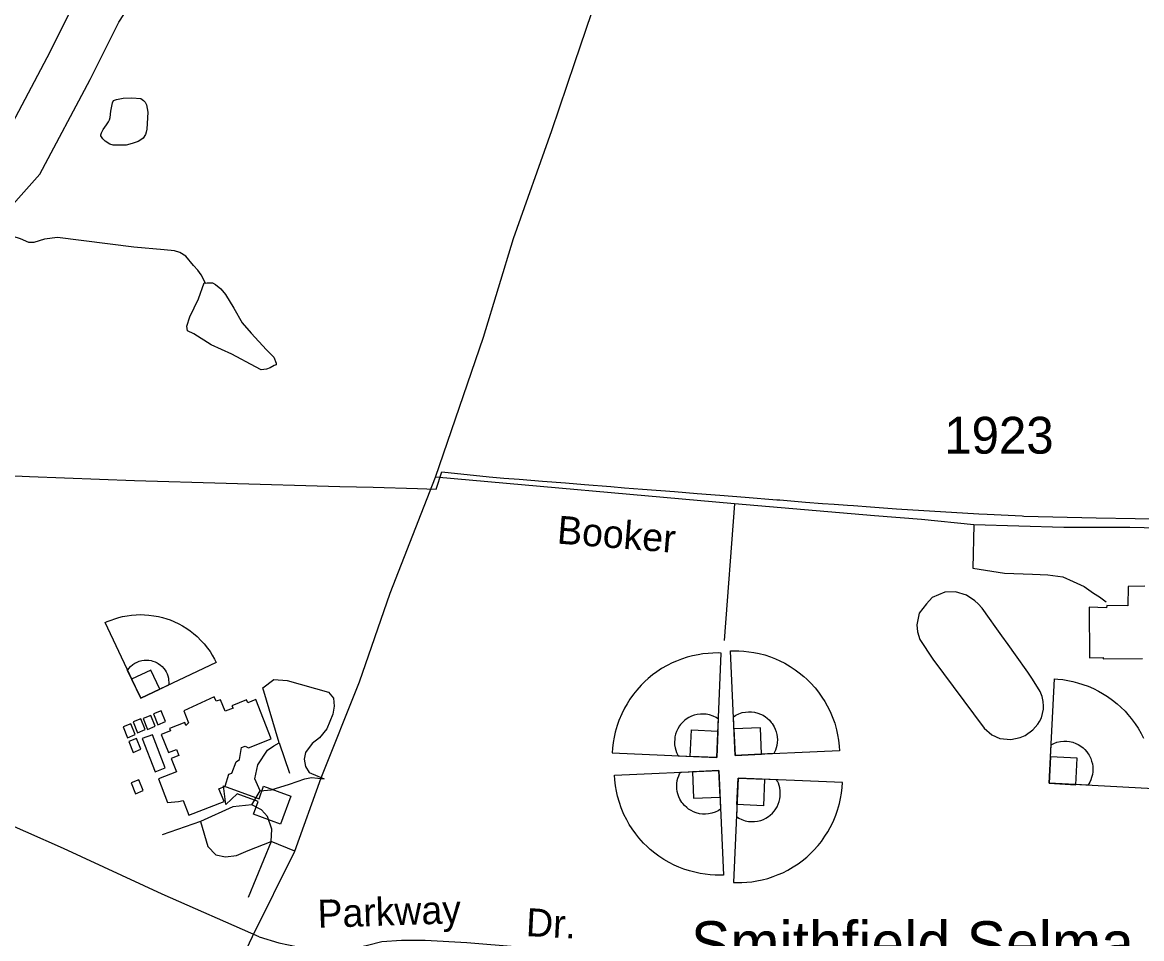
# Model space of a CAD drawing. Extents: x 2082433 to 2279600, y 546599 to 755198.
# Drawn here: x 2197197 to 2200999, y 647383 to 650494 of the extents above; entities that cross this region are included whole.
import ezdxf

# ---------------------------------------------------------------- set-up
doc = ezdxf.new("R2010")
doc.units = 0
for name, color, linetype in [('Exist Boundary Political City Limit New', 7, 'Continuous'), ('Exist Cultural Educational Facility High Footprint', 7, 'Continuous'), ('Exist Cultural Educational Facility High Label', 7, 'Continuous'), ('Exist Cultural Educational Facility Middle CELL', 7, 'Continuous'), ('Exist Cultural Educational Facility Middle Footprint', 7, 'Continuous'), ('Exist Cultural Recreational Athletic Track', 7, 'Continuous'), ('Exist Cultural Recreational Baseball or SoftBall Diamond CELL', 7, 'Continuous'), ('Exist Hydrographic Misc Water Feature', 7, 'Continuous'), ('Exist Hydrographic River Shore', 7, 'Continuous'), ('Exist Road Non-System Type 51', 7, 'Continuous'), ('Exist Road Non-System Type 51 Label', 7, 'Continuous'), ('Exist Road Secondary Type 51 Attributed', 7, 'Continuous'), ('Exist Road Secondary Type 51 Label', 7, 'Continuous'), ('Exist Road Secondary Type 51 Number Label', 7, 'Continuous'), ('Map Preparation Boundary City Limit Buffer Line', 7, 'Continuous')]:
    doc.layers.add(name, color=color, linetype=linetype)

msp = doc.modelspace()

# ---------------------------------------------------------------- linework, layer by layer
at = {"layer": 'Exist Boundary Political City Limit New'}
msp.add_lwpolyline([(2196890.5, 648967.2), (2197221, 648952.2), (2197577.5, 648938), (2197888.8, 648928.9), (2198275, 648918.2), (2198388.5, 648915.4), (2198539.5, 648911.7), (2198602, 648908.8), (2198621.8, 648968.2), (2198782.2, 648950.4), (2198832.5, 648946.4), (2198884.2, 648942.6), (2198963.8, 648936.4), (2199042.2, 648930.1), (2199106.5, 648924.8), (2199195.5, 648917.6), (2199242, 648914), (2199303.5, 648909.2), (2199412.2, 648900.7), (2199489.5, 648894.6), (2199566.2, 648888.6), (2199652.8, 648881.7), (2199760, 648873.1), (2199770.5, 648872.3), (2199856.8, 648865.4), (2199915.5, 648860.9), (2199954.8, 648858.1), (2200000, 648854.7), (2200020.5, 648853.1), (2200077.5, 648848.9), (2200166.2, 648842.6), (2200445.8, 648825), (2200474, 648824.2), (2200592.8, 648818.1), (2200598.8, 648817.8), (2200844.2, 648811.9), (2200977.2, 648809.9), (2201256.5, 648805.6)], dxfattribs=at)
at = {"layer": 'Exist Cultural Educational Facility High Footprint'}
msp.add_lwpolyline([(2201009.7, 648579.7), (2200953.7, 648578.5), (2200952.4, 648512.4), (2200881.4, 648513.7), (2200880.2, 648506.2), (2200820.4, 648508.7), (2200821.7, 648336.7), (2200869, 648338), (2200869, 648333), (2201002.2, 648334.3)], dxfattribs=at)
at = {"layer": 'Exist Cultural Educational Facility Middle CELL'}
msp.add_lwpolyline([(2198073.4, 647771.3), (2197981.5, 647805), (2197997.4, 647848.3), (2197926.9, 647874.1), (2197887.9, 647838.3), (2197880, 647901.6), (2198000.7, 647857.3), (2198016.5, 647900.5), (2198108.5, 647866.7)], close=True, dxfattribs=at)
at = {"layer": 'Exist Cultural Educational Facility Middle Footprint'}
for points in [[(2197668.6, 648075.5), (2197693.4, 648014.4), (2197720.6, 648024.6), (2197728.5, 648005.3), (2197702.5, 647994), (2197720.6, 647948.8), (2197659.5, 647925), (2197690.1, 647845.7), (2197727.4, 647848), (2197743.2, 647852.5), (2197762.4, 647801.6), (2197882.3, 647848), (2197864.2, 647891), (2197885.7, 647900.1), (2197898.1, 647940.8), (2197908.3, 647944.2), (2197923, 647983.8), (2197934.3, 647990.6), (2197941.1, 648031.4), (2197953.6, 648035.9), (2197964.9, 648030.3), (2198041.8, 648060.8), (2197989.7, 648194.4), (2197962.6, 648183.1), (2197958.1, 648193.3), (2197908.3, 648172.9), (2197912.8, 648165), (2197885.7, 648154.8), (2197869.9, 648193.3), (2197855.2, 648188.7), (2197848.4, 648203.4), (2197745.2, 648156.8), (2197760.8, 648115.3), (2197752.3, 648106.1), (2197748.9, 648116.3), (2197696.8, 648095.9), (2197700.2, 648088)], [(2197607.5, 648129.9), (2197622.1, 648093.4), (2197648.2, 648103.8), (2197633.6, 648140.3)], [(2197642.6, 648145.7), (2197657.1, 648109.2), (2197683.3, 648119.7), (2197668.7, 648156.2)], [(2197539.6, 648101.6), (2197554.2, 648065.1), (2197580.4, 648075.5), (2197565.8, 648112)], [(2197573.6, 648118.5), (2197588.2, 648082.1), (2197614.3, 648092.5), (2197599.7, 648129)], [(2197558.9, 648051.8), (2197573.4, 648015.3), (2197599.6, 648025.7), (2197585, 648062.2)], [(2197604.1, 648061.9), (2197647.4, 647949), (2197682.1, 647962.3), (2197638.8, 648075.3)], [(2197566.8, 647911.4), (2197581.4, 647874.9), (2197607.5, 647885.4), (2197592.9, 647921.8)]]:
    msp.add_lwpolyline(points, close=True, dxfattribs=at)
at = {"layer": 'Exist Cultural Recreational Athletic Track'}
msp.add_lwpolyline([(2200628.4, 648263.8), (2200612.8, 648287.2), (2200570.2, 648347), (2200545.2, 648381.8), (2200524.2, 648410.9), (2200501.5, 648443), (2200482.5, 648470.3), (2200457.2, 648505), (2200444.1, 648520.2), (2200432.2, 648529.9), (2200404.3, 648549.7), (2200367.3, 648560.5), (2200330.4, 648559.6), (2200287.1, 648540.7), (2200268.2, 648520), (2200243.9, 648488.4), (2200235.8, 648447.9), (2200237.6, 648424.4), (2200245.7, 648398.3), (2200289.8, 648331.6), (2200463.8, 648097.3), (2200490.8, 648074.7), (2200517.8, 648062.1), (2200554.8, 648059.4), (2200586, 648066.1), (2200603.2, 648072.6), (2200629.1, 648091.6), (2200646.6, 648111), (2200652.7, 648119.9), (2200659.2, 648132.3), (2200665.8, 648162), (2200665.8, 648172.7), (2200664.4, 648187.8), (2200661, 648205), (2200654.8, 648222.5), (2200628.4, 648263.8)], dxfattribs=at)
at = {"layer": 'Exist Cultural Recreational Baseball or SoftBall Diamond CELL'}
for points in [[(2197598.7, 648199), (2197477.6, 648455.8), (2197485.2, 648459.4), (2197498.5, 648464.8), (2197510.9, 648469.1), (2197524.5, 648473), (2197537.4, 648476.2), (2197552.4, 648479.1), (2197567.5, 648481.4), (2197583.6, 648482.6), (2197598.2, 648483), (2197611.2, 648482.7), (2197626.5, 648481.5), (2197643.3, 648479.4), (2197659.3, 648476.4), (2197672.6, 648473.2), (2197687.8, 648468.7), (2197698.8, 648464.9), (2197711.6, 648459.6), (2197728.5, 648451.7), (2197740.9, 648445), (2197755.2, 648436), (2197767, 648427.8), (2197777.8, 648419.3), (2197790.7, 648408.4), (2197804.6, 648394.6), (2197814.6, 648383.8), (2197826.2, 648369), (2197834.2, 648357.9), (2197842, 648345.4), (2197850, 648331.6), (2197855.6, 648320.1)], [(2197598.7, 648199), (2197553.9, 648293.7), (2197558.3, 648300.2), (2197564.3, 648306.9), (2197571.9, 648313.4), (2197579.3, 648318.3), (2197586.6, 648322.1), (2197594, 648325.1), (2197602.3, 648327.4), (2197610.9, 648328.7), (2197618.6, 648328.9), (2197626.5, 648328.5), (2197634.4, 648327.2), (2197640.4, 648325.5), (2197647.9, 648322.8), (2197654.5, 648319.4), (2197658.3, 648317.5), (2197666.5, 648311.5), (2197671.9, 648306.4), (2197677.4, 648300.6), (2197681.5, 648294.8), (2197684.8, 648289), (2197688.3, 648282), (2197690.9, 648275.1), (2197692.8, 648267.3), (2197693.6, 648260.7), (2197694.2, 648254), (2197693.9, 648248.2), (2197693.5, 648243.6)], [(2199555.5, 647997.7), (2199571.1, 648352.4), (2199560.6, 648352.8), (2199542.6, 648352.6), (2199526.3, 648351.5), (2199508.7, 648349.5), (2199492.2, 648347), (2199473.6, 648343.1), (2199455.1, 648338.5), (2199435.9, 648332.1), (2199418.9, 648325.5), (2199404, 648318.9), (2199387, 648310.1), (2199368.6, 648299.6), (2199351.7, 648288.4), (2199337.9, 648278.2), (2199322.5, 648265.7), (2199311.7, 648256), (2199299.4, 648243.7), (2199283.8, 648226.5), (2199272.7, 648212.7), (2199260.5, 648195.5), (2199250.9, 648180.3), (2199242.5, 648165.3), (2199232.9, 648146.5), (2199223.6, 648123.8), (2199217.4, 648106.6), (2199211.1, 648084), (2199207.2, 648067.2), (2199204.2, 648049.1), (2199201.7, 648029.2), (2199200.8, 648013.3)], [(2199618.2, 648005.3), (2199602.6, 648360), (2199613.1, 648360.4), (2199631.1, 648360.2), (2199647.4, 648359.2), (2199665, 648357.1), (2199681.5, 648354.6), (2199700.1, 648350.7), (2199718.6, 648346.1), (2199737.8, 648339.7), (2199754.8, 648333.1), (2199769.7, 648326.5), (2199786.7, 648317.7), (2199805.1, 648307.2), (2199822, 648296), (2199835.8, 648285.8), (2199851.2, 648273.3), (2199862, 648263.6), (2199874.3, 648251.3), (2199889.9, 648234.1), (2199901, 648220.3), (2199913.2, 648203.1), (2199922.8, 648187.9), (2199931.2, 648172.9), (2199940.8, 648154.1), (2199950.1, 648131.4), (2199956.4, 648114.2), (2199962.6, 648091.6), (2199966.5, 648074.8), (2199969.5, 648056.8), (2199972, 648036.9), (2199972.9, 648020.9)], [(2197598.7, 648199), (2197663.8, 648229.7), (2197633.1, 648294.8), (2197568, 648264.1)], [(2199555.5, 647997.7), (2199561.3, 648128.6), (2199553.2, 648134), (2199543, 648138.8), (2199531.1, 648142.6), (2199520.2, 648144.8), (2199509.9, 648145.6), (2199500, 648145.4), (2199489.3, 648144.1), (2199478.8, 648141.4), (2199469.7, 648137.9), (2199460.8, 648133.7), (2199452.3, 648128.4), (2199446.3, 648123.5), (2199438.9, 648116.7), (2199433, 648109.7), (2199429.5, 648105.6), (2199423, 648094.8), (2199419.2, 648086.3), (2199415.7, 648076.9), (2199413.7, 648068.3), (2199412.8, 648060), (2199412.1, 648050.2), (2199412.5, 648041), (2199413.9, 648031.1), (2199416.2, 648023.1), (2199418.8, 648015), (2199421.9, 648008.5), (2199424.6, 648003.4)], [(2199618.2, 648005.3), (2199612.4, 648136.2), (2199620.5, 648141.6), (2199630.7, 648146.4), (2199642.6, 648150.2), (2199653.5, 648152.4), (2199663.8, 648153.2), (2199673.7, 648153), (2199684.4, 648151.8), (2199694.9, 648149), (2199704, 648145.5), (2199712.9, 648141.3), (2199721.4, 648136), (2199727.4, 648131.1), (2199734.8, 648124.3), (2199740.7, 648117.3), (2199744.2, 648113.2), (2199750.7, 648102.4), (2199754.5, 648093.9), (2199758, 648084.6), (2199760, 648075.9), (2199760.9, 648067.6), (2199761.6, 648057.8), (2199761.2, 648048.6), (2199759.8, 648038.7), (2199757.5, 648030.7), (2199754.9, 648022.7), (2199751.8, 648016.1), (2199749.1, 648011)], [(2199618.2, 648005.3), (2199708.1, 648009.3), (2199704.2, 648099.2), (2199614.3, 648095.3)], [(2199555.5, 647997.7), (2199465.6, 648001.7), (2199469.5, 648091.6), (2199559.4, 648087.6)], [(2200685.3, 647910.3), (2200691.9, 648041.1), (2200700.6, 648045.7), (2200711.2, 648049.5), (2200723.4, 648052.2), (2200734.4, 648053.3), (2200744.8, 648053.1), (2200754.6, 648052), (2200765.1, 648049.8), (2200775.4, 648046), (2200784, 648041.7), (2200792.5, 648036.6), (2200800.4, 648030.5), (2200805.9, 648025.1), (2200812.7, 648017.7), (2200817.9, 648010.1), (2200821, 648005.7), (2200826.5, 647994.3), (2200829.4, 647985.5), (2200832, 647975.9), (2200833.2, 647967.1), (2200833.3, 647958.7), (2200833, 647948.9), (2200831.8, 647939.7), (2200829.4, 647930.1), (2200826.4, 647922.3), (2200823, 647914.5), (2200819.3, 647908.3), (2200816.1, 647903.5)], [(2200685.3, 647910.3), (2200775.2, 647905.7), (2200779.8, 647995.6), (2200689.9, 648000.2)], [(2199563.1, 647953.4), (2199578.7, 647598.8), (2199568.2, 647598.4), (2199550.2, 647598.6), (2199533.9, 647599.6), (2199516.3, 647601.7), (2199499.8, 647604.2), (2199481.2, 647608.1), (2199462.7, 647612.7), (2199443.5, 647619.1), (2199426.5, 647625.7), (2199411.6, 647632.3), (2199394.6, 647641.1), (2199376.2, 647651.6), (2199359.3, 647662.8), (2199345.5, 647673), (2199330.1, 647685.5), (2199319.3, 647695.2), (2199307, 647707.5), (2199291.4, 647724.7), (2199280.3, 647738.5), (2199268.1, 647755.7), (2199258.5, 647770.9), (2199250.1, 647785.9), (2199240.5, 647804.7), (2199231.2, 647827.3), (2199224.9, 647844.6), (2199218.7, 647867.2), (2199214.8, 647884), (2199211.8, 647902), (2199209.3, 647921.9), (2199208.4, 647937.9)], [(2199563.1, 647953.4), (2199568.9, 647822.6), (2199560.8, 647817.2), (2199550.6, 647812.4), (2199538.7, 647808.6), (2199527.8, 647806.4), (2199517.5, 647805.6), (2199507.6, 647805.8), (2199496.9, 647807), (2199486.3, 647809.8), (2199477.3, 647813.3), (2199468.4, 647817.5), (2199459.9, 647822.8), (2199453.9, 647827.7), (2199446.5, 647834.5), (2199440.6, 647841.5), (2199437.1, 647845.6), (2199430.6, 647856.4), (2199426.8, 647864.9), (2199423.3, 647874.2), (2199421.3, 647882.9), (2199420.4, 647891.2), (2199419.7, 647900.9), (2199420.1, 647910.2), (2199421.5, 647920), (2199423.8, 647928.1), (2199426.4, 647936.1), (2199429.5, 647942.7), (2199432.2, 647947.8)], [(2199563.1, 647953.4), (2199473.2, 647949.5), (2199477.1, 647859.6), (2199567, 647863.5)], [(2199628.4, 647928.1), (2199612.8, 647573.4), (2199623.3, 647573), (2199641.3, 647573.2), (2199657.6, 647574.2), (2199675.2, 647576.3), (2199691.6, 647578.8), (2199710.3, 647582.7), (2199728.8, 647587.3), (2199747.9, 647593.7), (2199764.9, 647600.3), (2199779.8, 647606.9), (2199796.9, 647615.7), (2199815.3, 647626.2), (2199832.2, 647637.4), (2199845.9, 647647.6), (2199861.3, 647660.1), (2199872.2, 647669.8), (2199884.5, 647682.1), (2199900, 647699.3), (2199911.1, 647713.1), (2199923.3, 647730.3), (2199933, 647745.5), (2199941.3, 647760.5), (2199950.9, 647779.3), (2199960.2, 647802), (2199966.5, 647819.2), (2199972.8, 647841.8), (2199976.6, 647858.6), (2199979.6, 647876.7), (2199982.2, 647896.5), (2199983, 647912.5)], [(2199628.4, 647928.1), (2199622.5, 647797.2), (2199630.7, 647791.8), (2199640.8, 647787), (2199652.8, 647783.2), (2199663.6, 647781), (2199674, 647780.2), (2199683.8, 647780.4), (2199694.6, 647781.6), (2199705.1, 647784.4), (2199714.1, 647787.9), (2199723, 647792.1), (2199731.5, 647797.4), (2199737.5, 647802.3), (2199744.9, 647809.1), (2199750.9, 647816.1), (2199754.4, 647820.2), (2199760.9, 647831), (2199764.7, 647839.5), (2199768.2, 647848.8), (2199770.1, 647857.5), (2199771.1, 647865.8), (2199771.7, 647875.6), (2199771.4, 647884.8), (2199769.9, 647894.7), (2199767.7, 647902.7), (2199765.1, 647910.7), (2199761.9, 647917.3), (2199759.2, 647922.4)], [(2199628.4, 647928.1), (2199718.3, 647924.1), (2199714.3, 647834.2), (2199624.4, 647838.1)]]:
    msp.add_lwpolyline(points, close=True, dxfattribs=at)
msp.add_lwpolyline([(2201039.8, 647892.1), (2200685.3, 647910.3), (2200703.5, 648264.8), (2200714, 648264.2), (2200731.9, 648262.3), (2200748.1, 648259.7), (2200765.4, 648256), (2200781.5, 648252), (2200799.7, 648246.3), (2200817.7, 648239.9), (2200836.1, 648231.7), (2200852.5, 648223.6), (2200866.6, 648215.6), (2200882.8, 648205.2), (2200900.1, 648193), (2200915.9, 648180.3), (2200928.6, 648168.8), (2200942.7, 648154.9), (2200952.6, 648144.2), (2200963.7, 648130.8), (2200977.5, 648112.2), (2200987.2, 648097.4), (2200997.8, 648079.1), (2201005.9, 648063.1)], dxfattribs=at)
at = {"layer": 'Exist Hydrographic Misc Water Feature'}
for points in [[(2197506.7, 650228.9), (2197516.7, 650232.6), (2197538.7, 650237), (2197568.4, 650237.4), (2197598.7, 650235.2), (2197608.8, 650229.3), (2197614.5, 650223.5), (2197618.4, 650213.6), (2197622.9, 650189.4), (2197619.7, 650131.5), (2197617.6, 650121.7), (2197615.4, 650113.5), (2197607.4, 650101.3), (2197599.6, 650095.6), (2197589.7, 650089.4), (2197569.4, 650083.1), (2197549.7, 650077.1), (2197519.6, 650076.9), (2197505.7, 650076.9), (2197493.6, 650080.8), (2197477.8, 650090.5), (2197473.7, 650094.7), (2197469.8, 650098.6), (2197463.2, 650108.5), (2197463.4, 650112.5), (2197465.5, 650118.7), (2197471.6, 650130.3), (2197483.1, 650146.4), (2197489, 650156.5), (2197493.1, 650162.8), (2197495.2, 650170.6), (2197496.8, 650192.6), (2197502.8, 650220.5), (2197506.7, 650228.9)], [(2197819.2, 649609), (2197804.6, 649637.1), (2197792.3, 649652.8), (2197778.4, 649668.7), (2197752.3, 649700.6), (2197732.2, 649712.6), (2197714, 649718.2), (2197678.1, 649722), (2197576, 649731.3), (2197316.2, 649763.7), (2197271.7, 649757.4), (2197236, 649746.9), (2197218.2, 649746.8), (2197189.9, 649758.8), (2197137.6, 649776.4), (2197105.8, 649800.3), (2197089.8, 649818.2), (2197077.7, 649835.7)], [(2197819.2, 649609), (2197825.1, 649609.3), (2197837, 649609.2), (2197843, 649609.5), (2197853, 649603.5), (2197870.6, 649589.5), (2197886.8, 649569.6), (2197915.3, 649523.9), (2197943.6, 649474.2), (2197973.8, 649438.4), (2198026.7, 649382.6), (2198050.5, 649356.7), (2198058.5, 649336.8), (2198058.9, 649330.7), (2198052.5, 649328.8), (2198038.4, 649320.8), (2198026.7, 649316.5), (2198008.4, 649314.7), (2197988.6, 649324.3), (2197908.6, 649368), (2197838.2, 649399.3), (2197779.8, 649436.9), (2197757.7, 649446.8), (2197755.6, 649462.8), (2197765.7, 649494.6), (2197795.2, 649555), (2197814.9, 649609.3), (2197819.2, 649609)]]:
    msp.add_lwpolyline(points, dxfattribs=at)
at = {"layer": 'Exist Hydrographic River Shore'}
for points in [[(2194539.2, 647421.7), (2194599.5, 647442.6), (2194709.3, 647658.6), (2194859.2, 647849.7), (2195490.4, 648523.8), (2195971.1, 648962.3), (2196441, 649245.9), (2196939.8, 649623.9), (2197256.6, 649978.6), (2197426.8, 650299.9), (2197524.2, 650494.7), (2197698.9, 650763.5), (2198242.4, 651357.7), (2198794.6, 652116), (2199360.5, 652689.6), (2199784.1, 653095.8), (2200163.4, 653522.9), (2200296.6, 653745.7), (2200507, 654484.7)], [(2194398, 647512.2), (2194482.1, 647573.7), (2194570.3, 647747.3), (2194734.6, 647956.6), (2195375.1, 648640.7), (2195872.5, 649094.4), (2196348.8, 649381.8), (2196828, 649745), (2197121, 650073), (2197281, 650375), (2197381.7, 650576.3), (2197568.7, 650864.3), (2198115.2, 651461.6), (2198669.2, 652222.5), (2199245.4, 652806.5), (2199665.8, 653209.6), (2200030.5, 653620.3), (2200145.3, 653812.3), (2200345.4, 654480.6)]]:
    msp.add_lwpolyline(points, dxfattribs=at)
at = {"layer": 'Exist Road Non-System Type 51'}
for p, q in [((2199615.9, 648859.6), (2199580.9, 648394.8)), ((2198069.1, 648047.5), (2198104.1, 647945)), ((2197976.7, 647837.6), (2198004.2, 647885.1)), ((2197801.8, 647780.1), (2197671.8, 647735.1)), ((2198041.6, 647712.7), (2197964.2, 647522.7)), ((2198121.9, 647680.1), (2198041.6, 647712.7))]:
    msp.add_line(p, q, dxfattribs=at)
for points in [[(2200428.6, 648788.4), (2200426.1, 648641), (2200533.6, 648623.5), (2200628.6, 648621), (2200681, 648618.5), (2200731, 648611), (2200766, 648596), (2200803.5, 648578.5), (2200836, 648556), (2200855.9, 648543.5), (2200878.4, 648526)], [(2198069.1, 648047.5), (2198014.2, 648234.9), (2198051.6, 648262.4), (2198096.6, 648259.9), (2198236.6, 648219.9), (2198254, 648199.9), (2198256.5, 648172.4), (2198251.5, 648145), (2198231.6, 648095), (2198206.6, 648065), (2198181.6, 648045), (2198159.1, 648015), (2198154.1, 647992.5), (2198159.1, 647967.5), (2198171.6, 647947.5), (2198221.6, 647925.1)], [(2198004.2, 647885.1), (2197986.7, 647925.1), (2197996.7, 647972.5), (2198029.2, 648022.5), (2198051.6, 648037.5), (2198069.1, 648047.5)], [(2198000.7, 647389), (2197672.2, 647534.2), (2197336.7, 647688.7), (2197079, 647802.1), (2196744.5, 647955.6), (2196704, 647968.5), (2196672.7, 647977.2), (2196637, 647982.6), (2196599.2, 647985.8), (2196556, 647985.8), (2196518.1, 647981.5), (2196481.4, 647981.5), (2196463, 647981.5), (2196439.3, 647989.1)], [(2198004.2, 647885.1), (2198041.6, 647887.6), (2198104.1, 647907.6), (2198156.6, 647925.1), (2198179.1, 647930.1), (2198221.6, 647925.1)], [(2197976.7, 647837.6), (2197911.7, 647830.1), (2197801.8, 647780.1)], [(2198041.6, 647712.7), (2198044.1, 647755.1), (2198029.2, 647797.6), (2198009.2, 647820.1), (2197976.7, 647837.6)], [(2197801.8, 647780.1), (2197826.7, 647695.2), (2197854.2, 647667.7), (2197886.7, 647660.2), (2197924.2, 647665.2), (2197964.2, 647682.7), (2198041.6, 647712.7)], [(2198000.7, 647389), (2198068.2, 647368.8), (2198166.6, 647348.3), (2198211.9, 647344), (2198283.3, 647341.8), (2198369.7, 647361.3), (2198418.3, 647373.2), (2198485.3, 647377.5), (2198565.3, 647377.5), (2198706.3, 647369.9), (2198884.2, 647354.9)]]:
    msp.add_lwpolyline(points, dxfattribs=at)
at = {"layer": 'Exist Road Secondary Type 51 Attributed'}
for points in [[(2198600.8, 648949.6), (2198763, 649425.2), (2198865.5, 649759.8), (2198995, 650127.4), (2199073.7, 650357.4), (2199130.7, 650524.1)], [(2196328.2, 644104.1), (2196518.4, 644316), (2196615.7, 644448.3), (2196665.9, 644520.1), (2196713.4, 644596.2), (2196774.9, 644692.2), (2196821.6, 644793.4), (2196851, 644869.5), (2196925.8, 645067.6), (2197039.5, 645387.6), (2197101.8, 645555.3), (2197162.3, 645693.7), (2197221.1, 645820), (2197306.7, 645989.5), (2197474.5, 646335.4), (2197762.5, 646933.9), (2197906.9, 647240.1), (2197978.7, 647390.6), (2198121.9, 647680.1), (2198212.2, 647928.5), (2198342, 648255.4), (2198445.7, 648556.4), (2198600.8, 648949.6)], [(2201106, 648775.3), (2200958.9, 648779.4), (2200735.2, 648779.2), (2200428.6, 648788.4), (2200251.5, 648806.2), (2200091.7, 648818.1), (2199615.9, 648859.6), (2198600.8, 648949.6)]]:
    msp.add_lwpolyline(points, dxfattribs=at)
at = {"layer": 'Map Preparation Boundary City Limit Buffer Line'}
msp.add_lwpolyline([(2196890.5, 648967.2), (2197221, 648952.2), (2197577.5, 648938), (2197888.8, 648928.9), (2198275, 648918.2), (2198388.5, 648915.4), (2198539.5, 648911.7), (2198602, 648908.8), (2198621.8, 648968.2), (2198782.2, 648950.4), (2198832.5, 648946.4), (2198884.2, 648942.6), (2198963.8, 648936.4), (2199042.2, 648930.1), (2199106.5, 648924.8), (2199195.5, 648917.6), (2199242, 648914), (2199303.5, 648909.2), (2199412.2, 648900.7), (2199489.5, 648894.6), (2199566.2, 648888.6), (2199652.8, 648881.7), (2199760, 648873.1), (2199770.5, 648872.3), (2199856.8, 648865.4), (2199915.5, 648860.9), (2199954.8, 648858.1), (2200000, 648854.7), (2200020.5, 648853.1), (2200077.5, 648848.9), (2200166.2, 648842.6), (2200445.8, 648825), (2200474, 648824.2), (2200592.8, 648818.1), (2200598.8, 648817.8), (2200844.2, 648811.9), (2200977.2, 648809.9), (2201256.5, 648805.6)], dxfattribs=at)

# ---------------------------------------------------------------- texts
at = {"layer": 'Exist Cultural Educational Facility High Label'}
msp.add_text('Smithfield Selma', height=150, dxfattribs=at).set_placement((2199468, 647291.9))
at = {"layer": 'Exist Road Non-System Type 51 Label'}
for s, rotation, p in [('Parkway', 1.9084, (2198201.1, 647419.4)), ('Dr.', 357.1369, (2198906.2, 647391.8))]:
    msp.add_text(s, height=95, rotation=rotation, dxfattribs=at).set_placement(p)
at = {"layer": 'Exist Road Secondary Type 51 Label'}
msp.add_text('Booker', height=95, rotation=355.4424, dxfattribs=at).set_placement((2199011.1, 648724.7))
at = {"layer": 'Exist Road Secondary Type 51 Number Label'}
msp.add_text('1923', height=125, dxfattribs=at).set_placement((2200328.5, 649029.7))

doc.saveas('drawing.dxf')
